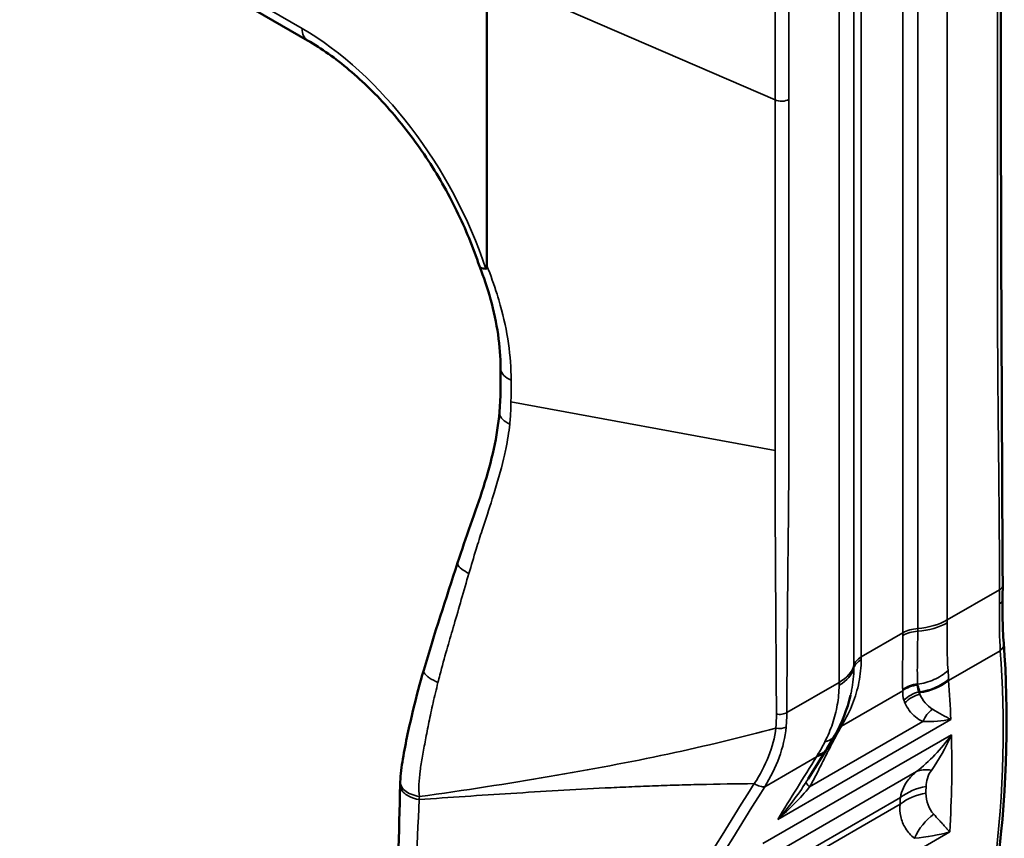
# Model space of a CAD drawing. Header units: millimetres. Extents: x 0 to 14369, y -869 to 2970.
# Tile 640 of 656: x 3815 to 3833, y 1604 to 1619. Entities that reach past the tile are written whole.
import ezdxf

# ---------------------------------------------------------------- set-up
doc = ezdxf.new("R2010")
doc.units = ezdxf.units.MM
doc.header["$LTSCALE"] = 10
doc.layers.add('Sichtbar (ISO)', color=7, linetype='Continuous', lineweight=50)
doc.layers.add('Sichtbar schmal (ISO)', color=7, linetype='Continuous', lineweight=35)

msp = doc.modelspace()

# ---------------------------------------------------------------- linework, layer by layer
at = {"layer": 'Sichtbar (ISO)'}
for p, q in [((3812.604, 1623.313), (3820.103, 1618.983)), ((3829.057, 1609.501), (3829.057, 1609.501)), ((3829.057, 1609.501), (3829.057, 1609.501)), ((3826.699, 1605.261), (3826.699, 1605.261)), ((3826.699, 1605.261), (3826.699, 1605.261)), ((3825.55, 1605.039), (3825.55, 1605.038))]:
    msp.add_line(p, q, dxfattribs=at)
for centre, major_axis, ratio, start_param, end_param in [((3823.864, 1614.831), (-0.47, -0.17), 0.29022, 6.275261, 6.919235), ((3831.879, 1601.943), (2.762, 4.784), 0.57735, 0.867094, 0.867098)]:
    msp.add_ellipse(centre, major_axis=major_axis, ratio=ratio, start_param=start_param, end_param=end_param, dxfattribs=at)
for points, knots in [([(3823.535, 1620.232), (3823.535, 1618.886), (3823.537, 1617.54), (3823.535, 1616.193), (3823.535, 1615.686), (3823.534, 1615.178), (3823.535, 1614.671)], [0, 0, 0, 0, 0.726486, 0.726486, 0.726486, 1, 1, 1, 1]), ([(3820.103, 1618.983), (3820.368, 1618.83), (3820.637, 1618.64), (3821.166, 1618.194), (3821.426, 1617.939), (3821.922, 1617.375), (3822.157, 1617.068), (3822.589, 1616.418), (3822.785, 1616.075), (3823.128, 1615.375), (3823.275, 1615.017), (3823.393, 1614.662)], [4.712389, 4.712389, 4.712389, 4.712389, 4.938031, 4.938031, 5.163672, 5.163672, 5.389314, 5.389314, 5.614956, 5.614956, 5.840598, 5.840598, 5.840598, 5.840598]), ([(3823.796, 1612.711), (3823.796, 1613.122), (3823.732, 1613.575), (3823.547, 1614.24), (3823.476, 1614.45), (3823.394, 1614.66)], [0, 0, 0, 0, 0.1575188, 0.1575188, 0.2290061, 0.2290061, 0.2290061, 0.2290061]), ([(3823.535, 1614.669), (3823.535, 1614.657), (3823.534, 1614.643), (3823.53, 1614.627), (3823.528, 1614.622), (3823.524, 1614.617), (3823.522, 1614.615), (3823.519, 1614.614), (3823.517, 1614.613), (3823.515, 1614.613)], [-0.009041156, -0.009041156, -0.009041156, -0.009041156, -0.004399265, -0.004399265, -0.002024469, -0.002024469, -0.000983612, -0.000983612, -0.000000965, -0.000000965, -0.000000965, -0.000000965]), ([(3822.974, 1608.985), (3823.132, 1609.469), (3823.317, 1609.954), (3823.626, 1610.926), (3823.738, 1611.419), (3823.777, 1611.869)], [0, 0, 0, 0, 0.159024, 0.159024, 0.3208624, 0.3208624, 0.3208624, 0.3208624]), ([(3833.407, 1608.286), (3833.402, 1608.057), (3833.406, 1607.858), (3833.418, 1607.602), (3833.424, 1607.52), (3833.429, 1607.447)], [0, 0, 0, 0, 0.0898929, 0.0898929, 0.1390026, 0.1390026, 0.1390026, 0.1390026]), ([(3821.877, 1604.791), (3821.879, 1604.937), (3821.903, 1605.083), (3821.979, 1605.544), (3822.049, 1605.86), (3822.187, 1606.428), (3822.253, 1606.679), (3822.326, 1606.93)], [0, 0, 0, 0, 0.0486434, 0.0486434, 0.1539479, 0.1539479, 0.2365826, 0.2365826, 0.2365826, 0.2365826])]:
    msp.add_open_spline(points, degree=3, knots=knots, dxfattribs=at)
for points in [[(3833.371, 1620.243), (3833.371, 1616.338), (3833.39, 1612.446), (3833.409, 1608.552)], [(3823.777, 1611.869), (3823.802, 1612.154), (3823.796, 1612.427), (3823.796, 1612.71)], [(3823.796, 1612.711), (3823.796, 1612.711), (3823.796, 1612.711), (3823.796, 1612.71)], [(3822.327, 1606.93), (3822.526, 1607.614), (3822.752, 1608.3), (3822.974, 1608.985)], [(3833.409, 1608.552), (3833.409, 1608.461), (3833.408, 1608.372), (3833.407, 1608.286)], [(3833.429, 1607.447), (3833.526, 1606.148), (3833.502, 1604.748), (3833.313, 1603.231)], [(3822.326, 1606.93), (3822.326, 1606.93), (3822.326, 1606.93), (3822.326, 1606.93)], [(3830.496, 1606.447), (3830.434, 1606.183), (3830.331, 1605.924), (3830.196, 1605.68)], [(3830.497, 1606.447), (3830.497, 1606.448), (3830.497, 1606.45), (3830.498, 1606.451)], [(3830.196, 1605.68), (3830.147, 1605.593), (3830.097, 1605.508), (3830.045, 1605.425)], [(3830.026, 1605.394), (3829.912, 1605.213), (3829.799, 1605.032), (3829.687, 1604.851)], [(3830.045, 1605.425), (3830.038, 1605.414), (3830.032, 1605.404), (3830.026, 1605.394)], [(3821.737, 1599.224), (3821.78, 1601.059), (3821.826, 1602.895), (3821.876, 1604.733)], [(3821.876, 1604.734), (3821.876, 1604.751), (3821.876, 1604.771), (3821.877, 1604.793)], [(3821.876, 1604.734), (3821.876, 1604.734), (3821.876, 1604.734), (3821.876, 1604.733)]]:
    msp.add_open_spline(points, degree=3, dxfattribs=at)
at = {"layer": 'Sichtbar schmal (ISO)'}
for p, q in [((3832.349, 1607.891), (3832.349, 1631.32)), ((3831.783, 1607.728), (3831.783, 1631.157)), ((3831.5, 1631.075), (3831.5, 1607.646)), ((3830.702, 1607.185), (3830.702, 1630.614)), ((3830.561, 1630.451), (3830.561, 1607.022)), ((3830.278, 1630.125), (3830.278, 1606.695)), ((3820, 1619.212), (3812.5, 1623.542)), ((3823.535, 1620.232), (3829.053, 1617.843)), ((3823.996, 1612.064), (3829.053, 1611.132)), ((3833.35, 1608.469), (3832.349, 1607.891)), ((3831.5, 1607.646), (3830.702, 1607.185)), ((3832.371, 1606.731), (3833.363, 1607.303)), ((3830.278, 1606.695), (3829.277, 1606.117)), ((3830.321, 1605.858), (3831.496, 1606.536)), ((3831.495, 1606.549), (3831.495, 1606.557)), ((3831.802, 1606.51), (3831.821, 1606.517)), ((3831.822, 1606.499), (3831.825, 1606.47)), ((3829.102, 1604.073), (3832.416, 1605.987)), ((3829.713, 1604.696), (3831.88, 1605.947)), ((3830.341, 1605.891), (3830.334, 1605.879)), ((3832.427, 1605.693), (3828.819, 1603.61)), ((3825.975, 1605.116), (3825.975, 1605.118)), ((3825.975, 1605.118), (3825.975, 1605.116)), ((3826.611, 1605.243), (3826.611, 1605.243)), ((3826.611, 1605.243), (3826.611, 1605.243)), ((3826.736, 1605.269), (3826.734, 1605.268)), ((3826.734, 1605.268), (3826.736, 1605.269)), ((3828.855, 1604.7), (3829.847, 1605.274)), ((3825.55, 1605.039), (3825.55, 1605.038)), ((3831.758, 1604.988), (3828.855, 1603.313)), ((3831.448, 1604.367), (3828.421, 1602.619)), ((3828.532, 1602.807), (3831.45, 1604.492)), ((3827.175, 1600.819), (3832.395, 1603.833))]:
    msp.add_line(p, q, dxfattribs=at)
for centre, major_axis, ratio, start_param, end_param in [((3820, 1614.721), (2.75, -4.763), 0.57735, 1.227552, 2.356194), ((3820.353, 1619.416), (-0.25, -0.433), 0.57735, 5.497787, 6.283185), ((3833.207, 1608.291), (0.2, -0.004), 0.636054, 5.509734, 6.283206), ((3831.642, 1608.299), (-1, 0), 0.57735, 1.712693, 2.356195), ((3831.641, 1608.255), (-1, 0.011), 0.584733, 1.71915, 2.362651), ((3828.601, 1610.055), (-2.65, 4.59), 0.57735, 3.914216, 3.926991), ((3831.854, 1607.442), (-0.5, 0), 0.57735, 4.854286, 5.497787), ((3831.853, 1607.385), (-0.5, 0.006), 0.584696, 4.860753, 5.504256), ((3827.965, 1609.687), (2.5, -4.33), 0.57735, 0.772617, 0.785398), ((3830.574, 1608.413), (-0.417, 2.503), 0.453592, 4.338599, 4.360638), ((3831.056, 1606.981), (-0.5, 0), 0.57735, 5.497788, 6.141288), ((3827.167, 1609.227), (-2.5, 4.33), 0.57735, 3.914211, 3.926991), ((3829.571, 1607.104), (1, 0), 0.57735, 5.497787, 6.141288), ((3831.056, 1606.924), (-0.5, 0.006), 0.584675, 5.504269, 6.147772), ((3829.316, 1607.718), (-0.434, 2.532), 0.460684, 4.334128, 4.355908), ((3829.571, 1607.059), (1, -0.011), 0.584663, 5.504305, 6.147806), ((3826.53, 1608.859), (2.65, -4.59), 0.57735, 0.772625, 0.785398), ((3831.83, 1606.234), (-0.5, 0.002), 0.870781, 4.815698, 5.449888), ((3832.317, 1606.801), (0.495, 0.326), 0.640032, 2.690734, 3.036523), ((3831.701, 1607.4), (-0.994, -0.109), 0.891379, 1.593439, 2.208953), ((3831.703, 1607.383), (-0.997, -0.079), 0.891022, 1.620568, 2.233209), ((3831.862, 1606.069), (-0.449, -0.219), 0.881617, 4.429017, 5.089377), ((3831.884, 1606.028), (-0.428, -0.259), 0.874269, 4.349579, 5.026827), ((3824.867, 1606.786), (3.904, -2.009), 0.785751, 0.313928, 0.388576), ((3832.233, 1605.767), (-0.145, -0.478), 0.787799, 3.939052, 4.572834), ((3776.504, 1662.331), (56.448, -56.448), 0.03592, 6.137999, 6.176702), ((3830.656, 1605.533), (-0.431, 0.254), 0.525076, 5.848761, 6.004115), ((3830.676, 1605.567), (-0.433, 0.251), 0.523396, 5.841954, 6.019865), ((3829.122, 1605.933), (0.199, -0.018), 0.589403, 4.484401, 5.552567), ((3830.468, 1605.21), (-0.435, 0.247), 0.281937, 5.781205, 5.943343), ((3830.514, 1605.29), (-0.432, 0.251), 0.324761, 5.800704, 5.936081), ((3829.179, 1605.926), (0.847, -0.532), 0.481057, 5.862595, 6.283185), ((3829.197, 1605.954), (0.848, -0.53), 0.469012, 5.858317, 6.283185), ((3832.321, 1604.17), (-0.627, 0.779), 0.560809, 5.692038, 6.148824), ((3719.073, 1646.494), (111.072, -40.707), 0.205251, 6.202042, 6.237433), ((3830.066, 1604.516), (-0.419, 0.272), 0.134065, 0.029239, 0.663012), ((3659.953, 1670.515), (-170.479, 64.595), 0.150093, 3.061145, 3.090428), ((3832.117, 1603.715), (-1, 0.016), 0.87306, 4.904049, 5.45886), ((3832.118, 1603.84), (-1, 0.01), 0.874392, 4.898702, 5.453513), ((3784.381, 1567.418), (44.647, 45.801), 0.357936, 5.920669, 5.924714), ((3784.281, 1567.516), (44.279, 45.424), 0.357936, 5.920669, 5.924714), ((3832.424, 1603.352), (-0.34, -0.94), 0.790136, 3.994459, 4.61361)]:
    msp.add_ellipse(centre, major_axis=major_axis, ratio=ratio, start_param=start_param, end_param=end_param, dxfattribs=at)
for points, knots in [([(3829.277, 1629.546), (3829.279, 1629.06), (3829.283, 1628.33), (3829.291, 1627.48), (3829.295, 1626.995), (3829.3, 1626.51), (3829.306, 1626.025), (3829.311, 1625.539), (3829.313, 1625.175), (3829.314, 1624.809), (3829.315, 1624.321), (3829.314, 1623.711), (3829.315, 1622.979), (3829.314, 1622.003), (3829.314, 1620.294), (3829.315, 1618.83), (3829.315, 1617.854)], [0, 0, 0, 0, 0.125, 0.1875, 0.21875, 0.25, 0.3125, 0.34375, 0.375, 0.40625, 0.4375, 0.5, 0.5625, 0.625, 0.75, 1, 1, 1, 1]), ([(3829.053, 1624.554), (3829.053, 1624.551), (3829.053, 1624.548), (3829.053, 1624.545), (3829.053, 1624.507), (3829.053, 1624.47), (3829.053, 1624.433), (3829.053, 1624.189), (3829.053, 1623.945), (3829.054, 1623.701), (3829.054, 1623.456), (3829.054, 1623.212), (3829.054, 1622.968), (3829.053, 1622.724), (3829.053, 1622.48), (3829.053, 1622.236), (3829.053, 1621.889), (3829.053, 1621.543), (3829.053, 1621.196), (3829.053, 1621.054), (3829.053, 1620.913), (3829.053, 1620.772), (3829.053, 1619.795), (3829.053, 1618.819), (3829.053, 1617.843)], [0, 0, 0, 0, 0.001431, 0.001431, 0.001431, 0.018131, 0.018131, 0.018131, 0.127228, 0.127228, 0.127228, 0.236324, 0.236324, 0.236324, 0.345421, 0.345421, 0.345421, 0.500423, 0.500423, 0.500423, 0.563614, 0.563614, 0.563614, 1, 1, 1, 1]), ([(3833.35, 1608.469), (3833.348, 1608.956), (3833.343, 1609.686), (3833.336, 1610.535), (3833.331, 1611.021), (3833.326, 1611.506), (3833.321, 1611.991), (3833.316, 1612.476), (3833.314, 1612.841), (3833.312, 1613.206), (3833.312, 1613.694), (3833.312, 1614.304), (3833.312, 1615.037), (3833.312, 1616.013), (3833.312, 1617.721), (3833.312, 1619.186), (3833.312, 1620.162)], [0, 0, 0, 0, 0.125, 0.1875, 0.21875, 0.25, 0.3125, 0.34375, 0.375, 0.40625, 0.4375, 0.5, 0.5625, 0.625, 0.75, 1, 1, 1, 1]), ([(3829.053, 1617.843), (3829.088, 1617.828), (3829.139, 1617.818), (3829.187, 1617.82), (3829.236, 1617.822), (3829.284, 1617.836), (3829.315, 1617.854)], [0, 0, 0, 0, 0.500078, 0.500078, 0.500078, 1, 1, 1, 1]), ([(3829.053, 1611.132), (3829.053, 1611.135), (3829.053, 1611.138), (3829.053, 1611.142), (3829.053, 1611.179), (3829.053, 1611.216), (3829.053, 1611.254), (3829.054, 1611.497), (3829.054, 1611.742), (3829.054, 1611.986), (3829.054, 1612.23), (3829.054, 1612.474), (3829.054, 1612.718), (3829.054, 1612.75), (3829.054, 1612.783), (3829.054, 1612.816), (3829.054, 1613.027), (3829.054, 1613.239), (3829.054, 1613.45), (3829.054, 1613.797), (3829.054, 1614.143), (3829.054, 1614.49), (3829.054, 1614.632), (3829.054, 1614.773), (3829.054, 1614.914), (3829.054, 1615.891), (3829.053, 1616.867), (3829.053, 1617.843)], [0, 0, 0, 0, 0.001437, 0.001437, 0.001437, 0.018149, 0.018149, 0.018149, 0.127244, 0.127244, 0.127244, 0.236338, 0.236338, 0.236338, 0.250966, 0.250966, 0.250966, 0.345433, 0.345433, 0.345433, 0.500434, 0.500434, 0.500434, 0.563622, 0.563622, 0.563622, 1, 1, 1, 1]), ([(3829.315, 1617.854), (3829.315, 1616.878), (3829.314, 1615.413), (3829.314, 1613.705), (3829.315, 1612.728), (3829.314, 1611.996), (3829.315, 1611.386), (3829.314, 1610.898), (3829.313, 1610.531), (3829.311, 1610.164), (3829.306, 1609.673), (3829.3, 1609.182), (3829.295, 1608.691), (3829.291, 1608.2), (3829.283, 1607.341), (3829.279, 1606.607), (3829.277, 1606.117)], [0, 0, 0, 0, 0.25, 0.375, 0.4375, 0.5, 0.5625, 0.59375, 0.625, 0.65625, 0.6875, 0.75, 0.78125, 0.8125, 0.875, 1, 1, 1, 1]), ([(3823.535, 1614.671), (3823.609, 1614.487), (3823.674, 1614.305), (3823.731, 1614.124), (3823.753, 1614.055), (3823.773, 1613.987), (3823.792, 1613.919), (3823.861, 1613.67), (3823.913, 1613.423), (3823.948, 1613.184), (3823.982, 1612.944), (3823.999, 1612.711), (3823.998, 1612.482)], [0.000002, 0.000002, 0.000002, 0.000002, 0.24178, 0.24178, 0.24178, 0.3333333, 0.3333333, 0.3333333, 0.6666667, 0.6666667, 0.6666667, 1, 1, 1, 1]), ([(3823.796, 1612.71), (3823.796, 1612.704), (3823.799, 1612.653), (3823.85, 1612.561), (3823.946, 1612.502), (3823.998, 1612.482)], [0.4624326, 0.4624326, 0.4624326, 0.4624326, 0.5, 0.75, 1, 1, 1, 1]), ([(3823.996, 1612.064), (3823.997, 1612.112), (3823.997, 1612.16), (3823.997, 1612.207), (3823.998, 1612.254), (3823.998, 1612.3), (3823.998, 1612.346), (3823.998, 1612.392), (3823.998, 1612.437), (3823.998, 1612.482)], [0.0000004, 0.0000004, 0.0000004, 0.0000004, 0.3333333, 0.3333333, 0.3333333, 0.6666667, 0.6666667, 0.6666667, 0.9999987, 0.9999987, 0.9999987, 0.9999987]), ([(3823.973, 1611.641), (3823.922, 1611.664), (3823.874, 1611.694), (3823.839, 1611.73), (3823.804, 1611.764), (3823.782, 1611.804), (3823.778, 1611.842), (3823.777, 1611.851), (3823.777, 1611.86), (3823.777, 1611.869)], [0.0000463, 0.0000463, 0.0000463, 0.0000463, 0.2622411, 0.2622411, 0.2622411, 0.515991, 0.515991, 0.515991, 0.5734882, 0.5734882, 0.5734882, 0.5734882]), ([(3823.191, 1608.783), (3823.236, 1608.936), (3823.281, 1609.09), (3823.328, 1609.243), (3823.367, 1609.367), (3823.406, 1609.49), (3823.445, 1609.61), (3823.512, 1609.818), (3823.578, 1610.016), (3823.639, 1610.207), (3823.656, 1610.261), (3823.672, 1610.314), (3823.688, 1610.367), (3823.762, 1610.607), (3823.826, 1610.836), (3823.873, 1611.048), (3823.882, 1611.086), (3823.89, 1611.124), (3823.898, 1611.161), (3823.932, 1611.33), (3823.956, 1611.488), (3823.973, 1611.641)], [0, 0, 0, 0, 0.1378718, 0.1378718, 0.1378718, 0.25, 0.25, 0.25, 0.4448866, 0.4448866, 0.4448866, 0.5, 0.5, 0.5, 0.75, 0.75, 0.75, 0.7951623, 0.7951623, 0.7951623, 1, 1, 1, 1]), ([(3829.077, 1606.089), (3829.077, 1606.198), (3829.076, 1606.307), (3829.076, 1606.415), (3829.075, 1606.536), (3829.074, 1606.657), (3829.074, 1606.777), (3829.073, 1606.898), (3829.072, 1607.019), (3829.071, 1607.139), (3829.071, 1607.26), (3829.07, 1607.381), (3829.069, 1607.502), (3829.069, 1607.522), (3829.069, 1607.543), (3829.069, 1607.563), (3829.068, 1607.663), (3829.068, 1607.764), (3829.067, 1607.864), (3829.066, 1607.985), (3829.065, 1608.106), (3829.064, 1608.227), (3829.064, 1608.252), (3829.064, 1608.277), (3829.064, 1608.302), (3829.063, 1608.425), (3829.062, 1608.549), (3829.061, 1608.672), (3829.061, 1608.765), (3829.06, 1608.859), (3829.06, 1608.952), (3829.059, 1608.982), (3829.059, 1609.012), (3829.059, 1609.042), (3829.058, 1609.255), (3829.057, 1609.467), (3829.056, 1609.679), (3829.056, 1609.714), (3829.056, 1609.748), (3829.055, 1609.783), (3829.055, 1609.906), (3829.054, 1610.029), (3829.054, 1610.152), (3829.054, 1610.237), (3829.054, 1610.322), (3829.054, 1610.406), (3829.054, 1610.445), (3829.053, 1610.483), (3829.053, 1610.521), (3829.053, 1610.643), (3829.053, 1610.766), (3829.053, 1610.888), (3829.053, 1610.969), (3829.053, 1611.051), (3829.053, 1611.132)], [0, 0, 0, 0, 0.064883, 0.064883, 0.064883, 0.136772, 0.136772, 0.136772, 0.20863, 0.20863, 0.20863, 0.280457, 0.280457, 0.280457, 0.29267, 0.29267, 0.29267, 0.352262, 0.352262, 0.352262, 0.424059, 0.424059, 0.424059, 0.439005, 0.439005, 0.439005, 0.512172, 0.512172, 0.512172, 0.567602, 0.567602, 0.567602, 0.58534, 0.58534, 0.58534, 0.711163, 0.711163, 0.711163, 0.731675, 0.731675, 0.731675, 0.804842, 0.804842, 0.804842, 0.855289, 0.855289, 0.855289, 0.87801, 0.87801, 0.87801, 0.951177, 0.951177, 0.951177, 1, 1, 1, 1]), ([(3823.191, 1608.783), (3823.14, 1608.808), (3823.091, 1608.837), (3823.053, 1608.866), (3823.014, 1608.896), (3822.986, 1608.926), (3822.977, 1608.951), (3822.972, 1608.963), (3822.971, 1608.975), (3822.974, 1608.985)], [0.0000831, 0.0000831, 0.0000831, 0.0000831, 0.2483074, 0.2483074, 0.2483074, 0.4988922, 0.4988922, 0.4988922, 0.6198528, 0.6198528, 0.6198528, 0.6198528]), ([(3822.599, 1606.695), (3822.611, 1606.743), (3822.623, 1606.792), (3822.635, 1606.84), (3822.677, 1607.001), (3822.721, 1607.161), (3822.767, 1607.319), (3822.807, 1607.461), (3822.849, 1607.603), (3822.89, 1607.744), (3822.895, 1607.762), (3822.901, 1607.781), (3822.906, 1607.799), (3822.953, 1607.959), (3822.999, 1608.119), (3823.045, 1608.28), (3823.093, 1608.446), (3823.142, 1608.613), (3823.191, 1608.783)], [0, 0, 0, 0, 0.0675746, 0.0675746, 0.0675746, 0.2952134, 0.2952134, 0.2952134, 0.5, 0.5, 0.5, 0.5268358, 0.5268358, 0.5268358, 0.7594315, 0.7594315, 0.7594315, 1, 1, 1, 1]), ([(3833.35, 1608.469), (3833.374, 1608.483), (3833.394, 1608.502), (3833.403, 1608.523), (3833.407, 1608.532), (3833.409, 1608.542), (3833.409, 1608.552)], [0, 0, 0, 0, 0.4993892, 0.4993892, 0.4993892, 0.725237, 0.725237, 0.725237, 0.725237]), ([(3831.783, 1607.675), (3831.782, 1607.532), (3831.78, 1607.398), (3831.778, 1607.275), (3831.777, 1607.152), (3831.776, 1607.039), (3831.775, 1606.937), (3831.775, 1606.836), (3831.775, 1606.746), (3831.78, 1606.667)], [0, 0, 0, 0, 0.333333, 0.333333, 0.333333, 0.666667, 0.666667, 0.666667, 1, 1, 1, 1]), ([(3833.429, 1607.447), (3833.43, 1607.43), (3833.429, 1607.414), (3833.425, 1607.397), (3833.416, 1607.36), (3833.392, 1607.327), (3833.363, 1607.303)], [0.2800636, 0.2800636, 0.2800636, 0.2800636, 0.5, 0.5, 0.5, 1, 1, 1, 1]), ([(3822.599, 1606.695), (3822.54, 1606.72), (3822.451, 1606.765), (3822.366, 1606.833), (3822.328, 1606.883), (3822.322, 1606.914), (3822.326, 1606.929), (3822.326, 1606.93)], [0.0000152, 0.0000152, 0.0000152, 0.0000152, 0.2500324, 0.3752329, 0.5004333, 0.6256337, 0.6399154, 0.6399154, 0.6399154, 0.6399154]), ([(3830.498, 1606.451), (3830.505, 1606.483), (3830.512, 1606.515), (3830.518, 1606.547), (3830.545, 1606.685), (3830.559, 1606.826), (3830.561, 1606.969)], [0.5889068, 0.5889068, 0.5889068, 0.5889068, 0.6666667, 0.6666667, 0.6666667, 1, 1, 1, 1]), ([(3832.363, 1606.922), (3832.285, 1606.854), (3832.193, 1606.794), (3832.094, 1606.749), (3831.994, 1606.705), (3831.887, 1606.674), (3831.78, 1606.66)], [0, 0, 0, 0, 0.5, 0.5, 0.5, 1, 1, 1, 1]), ([(3831.78, 1606.646), (3831.779, 1606.648), (3831.78, 1606.651), (3831.781, 1606.653), (3831.781, 1606.655), (3831.78, 1606.658), (3831.78, 1606.66)], [0.0000002, 0.0000002, 0.0000002, 0.0000002, 0.5, 0.5, 0.5, 1, 1, 1, 1]), ([(3831.821, 1606.517), (3831.818, 1606.531), (3831.814, 1606.545), (3831.811, 1606.559), (3831.808, 1606.573), (3831.805, 1606.588), (3831.8, 1606.603), (3831.795, 1606.617), (3831.788, 1606.631), (3831.78, 1606.646)], [0, 0, 0, 0, 0.3333333, 0.3333333, 0.3333333, 0.6666667, 0.6666667, 0.6666667, 0.9998532, 0.9998532, 0.9998532, 0.9998532]), ([(3829.077, 1606.089), (3829.11, 1606.083), (3829.148, 1606.082), (3829.184, 1606.087), (3829.219, 1606.092), (3829.252, 1606.103), (3829.277, 1606.117)], [0, 0, 0, 0, 0.50042, 0.50042, 0.50042, 1, 1, 1, 1]), ([(3830.005, 1605.56), (3830.068, 1605.573), (3830.12, 1605.597), (3830.157, 1605.631), (3830.173, 1605.646), (3830.186, 1605.662), (3830.196, 1605.68)], [0, 0, 0, 0, 0.5, 0.5, 0.5, 0.7147985, 0.7147985, 0.7147985, 0.7147985]), ([(3821.876, 1604.733), (3821.875, 1604.709), (3821.88, 1604.683), (3821.892, 1604.659), (3821.904, 1604.633), (3821.922, 1604.607), (3821.946, 1604.585), (3821.97, 1604.562), (3822, 1604.541), (3822.031, 1604.524), (3822.095, 1604.488), (3822.17, 1604.465), (3822.239, 1604.453)], [0.3816005, 0.3816005, 0.3816005, 0.3816005, 0.5, 0.5, 0.5, 0.625, 0.625, 0.625, 0.75, 0.75, 0.75, 1, 1, 1, 1]), ([(3821.877, 1604.791), (3821.876, 1604.766), (3821.882, 1604.742), (3821.892, 1604.718), (3821.906, 1604.686), (3821.931, 1604.656), (3821.963, 1604.628), (3821.996, 1604.6), (3822.037, 1604.576), (3822.085, 1604.556), (3822.133, 1604.536), (3822.188, 1604.521), (3822.243, 1604.511)], [0.3763985, 0.3763985, 0.3763985, 0.3763985, 0.5, 0.5, 0.5, 0.6666667, 0.6666667, 0.6666667, 0.8333333, 0.8333333, 0.8333333, 1, 1, 1, 1]), ([(3828.653, 1604.758), (3828.306, 1604.756), (3827.959, 1604.75), (3827.612, 1604.742), (3827.461, 1604.739), (3827.309, 1604.735), (3827.158, 1604.73), (3827.006, 1604.726), (3826.855, 1604.721), (3826.704, 1604.715), (3826.553, 1604.709), (3826.402, 1604.703), (3826.251, 1604.696), (3826.101, 1604.69), (3825.95, 1604.683), (3825.8, 1604.675), (3825.197, 1604.645), (3824.597, 1604.609), (3823.996, 1604.571), (3823.41, 1604.534), (3822.825, 1604.495), (3822.239, 1604.453)], [0, 0, 0, 0, 0.16086, 0.16086, 0.16086, 0.231345, 0.231345, 0.231345, 0.301831, 0.301831, 0.301831, 0.372316, 0.372316, 0.372316, 0.442802, 0.442802, 0.442802, 0.724744, 0.724744, 0.724744, 1, 1, 1, 1]), ([(3828.653, 1604.758), (3828.685, 1604.736), (3828.726, 1604.718), (3828.763, 1604.707), (3828.799, 1604.697), (3828.832, 1604.694), (3828.855, 1604.7)], [0, 0, 0, 0, 0.5, 0.5, 0.5, 1, 1, 1, 1]), ([(3831.718, 1603.712), (3831.649, 1603.768), (3831.536, 1603.897), (3831.443, 1604.128), (3831.436, 1604.287), (3831.448, 1604.367)], [0, 0, 0, 0, 0.3333333, 0.6666667, 0.9999996, 0.9999996, 0.9999996, 0.9999996]), ([(3832.088, 1604.173), (3832.122, 1604.136), (3832.155, 1604.101), (3832.187, 1604.066), (3832.205, 1604.047), (3832.222, 1604.028), (3832.239, 1604.01), (3832.252, 1603.995), (3832.264, 1603.981), (3832.277, 1603.968), (3832.285, 1603.958), (3832.293, 1603.949), (3832.301, 1603.94), (3832.307, 1603.934), (3832.313, 1603.927), (3832.319, 1603.92), (3832.324, 1603.915), (3832.329, 1603.909), (3832.334, 1603.904), (3832.338, 1603.899), (3832.342, 1603.894), (3832.346, 1603.889), (3832.35, 1603.885), (3832.354, 1603.881), (3832.357, 1603.877), (3832.361, 1603.873), (3832.364, 1603.869), (3832.367, 1603.865), (3832.37, 1603.862), (3832.374, 1603.858), (3832.377, 1603.855), (3832.379, 1603.851), (3832.382, 1603.848), (3832.385, 1603.845), (3832.387, 1603.843), (3832.389, 1603.84), (3832.391, 1603.837), (3832.393, 1603.836), (3832.394, 1603.835), (3832.395, 1603.833)], [0, 0, 0, 0, 0.2873525, 0.2873525, 0.2873525, 0.4489045, 0.4489045, 0.4489045, 0.5729431, 0.5729431, 0.5729431, 0.6555368, 0.6555368, 0.6555368, 0.7182483, 0.7182483, 0.7182483, 0.7698159, 0.7698159, 0.7698159, 0.8149689, 0.8149689, 0.8149689, 0.8557926, 0.8557926, 0.8557926, 0.8934792, 0.8934792, 0.8934792, 0.9281865, 0.9281865, 0.9281865, 0.9592757, 0.9592757, 0.9592757, 0.9851994, 0.9851994, 0.9851994, 1, 1, 1, 1])]:
    msp.add_open_spline(points, degree=3, knots=knots, dxfattribs=at)
for points in [[(3823.973, 1611.641), (3823.978, 1611.687), (3823.986, 1611.779), (3823.994, 1611.92), (3823.996, 1612.016), (3823.996, 1612.064)], [(3833.348, 1608.199), (3833.35, 1608.287), (3833.351, 1608.377), (3833.35, 1608.469)], [(3833.363, 1607.303), (3833.351, 1607.526), (3833.339, 1607.819), (3833.348, 1608.199)], [(3832.348, 1607.836), (3832.347, 1607.709), (3832.346, 1607.472), (3832.348, 1607.165), (3832.356, 1606.997), (3832.363, 1606.922)], [(3831.5, 1607.594), (3831.498, 1607.448), (3831.495, 1607.175), (3831.49, 1606.824), (3831.492, 1606.639), (3831.495, 1606.557)], [(3833.248, 1603.125), (3833.436, 1604.631), (3833.459, 1606.017), (3833.363, 1607.303)], [(3830.341, 1605.891), (3830.417, 1606.018), (3830.546, 1606.279), (3830.67, 1606.699), (3830.7, 1606.987), (3830.702, 1607.133)], [(3832.363, 1606.922), (3832.369, 1606.864), (3832.371, 1606.808), (3832.371, 1606.754)], [(3822.599, 1606.695), (3822.565, 1606.56), (3822.503, 1606.298), (3822.424, 1605.932), (3822.359, 1605.592), (3822.301, 1605.281), (3822.253, 1604.997), (3822.229, 1604.74), (3822.232, 1604.583), (3822.243, 1604.511)], [(3830.005, 1605.56), (3830.062, 1605.673), (3830.16, 1605.902), (3830.253, 1606.264), (3830.276, 1606.514), (3830.278, 1606.64)], [(3831.78, 1606.66), (3831.677, 1606.651), (3831.572, 1606.61), (3831.495, 1606.549)], [(3831.78, 1606.646), (3831.677, 1606.637), (3831.572, 1606.596), (3831.496, 1606.536)], [(3831.78, 1606.66), (3831.78, 1606.66), (3831.78, 1606.662), (3831.78, 1606.664), (3831.78, 1606.666), (3831.78, 1606.667)], [(3832.371, 1606.754), (3832.371, 1606.746), (3832.371, 1606.738), (3832.371, 1606.731)], [(3832.371, 1606.731), (3832.391, 1606.486), (3832.406, 1606.238), (3832.416, 1605.987)], [(3831.517, 1606.356), (3831.498, 1606.413), (3831.491, 1606.474), (3831.496, 1606.536)], [(3831.496, 1606.536), (3831.496, 1606.541), (3831.495, 1606.545), (3831.495, 1606.549)], [(3831.802, 1606.51), (3831.809, 1606.496), (3831.816, 1606.483), (3831.825, 1606.47)], [(3831.821, 1606.517), (3831.822, 1606.511), (3831.822, 1606.505), (3831.822, 1606.499)], [(3831.825, 1606.47), (3831.874, 1606.353), (3831.956, 1606.249), (3832.064, 1606.183)], [(3831.537, 1606.304), (3831.529, 1606.321), (3831.523, 1606.338), (3831.517, 1606.356)], [(3831.88, 1605.947), (3831.829, 1605.971), (3831.733, 1606.032), (3831.615, 1606.156), (3831.559, 1606.252), (3831.537, 1606.304)], [(3829.277, 1606.117), (3829.276, 1606.024), (3829.272, 1605.932), (3829.264, 1605.841)], [(3830.321, 1605.858), (3830.272, 1605.77), (3830.221, 1605.675), (3830.169, 1605.578)], [(3830.288, 1605.857), (3830.301, 1605.866), (3830.317, 1605.873), (3830.334, 1605.879)], [(3830.334, 1605.879), (3830.33, 1605.872), (3830.325, 1605.865), (3830.321, 1605.858)], [(3832.416, 1605.987), (3832.253, 1605.957), (3832.074, 1605.943), (3831.88, 1605.947)], [(3822.243, 1604.511), (3823.106, 1604.629), (3824.763, 1604.889), (3827.028, 1605.309), (3828.413, 1605.648), (3829.067, 1605.823)], [(3828.653, 1604.758), (3828.875, 1605.096), (3829.027, 1605.459), (3829.067, 1605.823)], [(3829.264, 1605.841), (3829.228, 1605.449), (3829.078, 1605.061), (3828.855, 1604.7)], [(3831.758, 1604.988), (3832.007, 1605.183), (3832.233, 1605.42), (3832.427, 1605.693)], [(3832.427, 1605.693), (3832.32, 1605.441), (3832.191, 1605.214), (3832.044, 1605.012)], [(3832.427, 1605.693), (3832.444, 1605.095), (3832.435, 1604.475), (3832.395, 1603.833)], [(3830.121, 1605.486), (3830.074, 1605.395), (3829.983, 1605.213), (3829.848, 1604.944), (3829.759, 1604.777), (3829.713, 1604.696)], [(3829.867, 1605.308), (3829.915, 1605.39), (3829.961, 1605.474), (3830.005, 1605.56)], [(3830.169, 1605.578), (3830.153, 1605.547), (3830.137, 1605.517), (3830.121, 1605.486)], [(3829.847, 1605.274), (3829.854, 1605.285), (3829.86, 1605.296), (3829.867, 1605.308)], [(3829.102, 1604.073), (3829.347, 1604.472), (3829.595, 1604.873), (3829.847, 1605.274)], [(3831.758, 1604.988), (3831.705, 1604.944), (3831.608, 1604.849), (3831.499, 1604.683), (3831.46, 1604.559), (3831.45, 1604.492)], [(3832.044, 1605.012), (3831.973, 1604.916), (3831.943, 1604.806), (3831.942, 1604.701)], [(3824.998, 1598.552), (3826.093, 1600.575), (3827.329, 1602.655), (3828.653, 1604.758)], [(3829.646, 1604.787), (3829.66, 1604.808), (3829.673, 1604.83), (3829.687, 1604.851)], [(3828.855, 1604.7), (3827.539, 1602.599), (3826.314, 1600.519), (3825.231, 1598.497)], [(3831.94, 1604.575), (3831.938, 1604.417), (3831.998, 1604.269), (3832.088, 1604.173)], [(3822.239, 1604.453), (3822.156, 1602.621), (3822.073, 1600.794), (3821.994, 1598.971)], [(3822.243, 1604.511), (3822.242, 1604.492), (3822.24, 1604.472), (3822.239, 1604.453)], [(3832.395, 1603.833), (3832.184, 1603.777), (3831.959, 1603.736), (3831.718, 1603.712)]]:
    msp.add_open_spline(points, degree=3, dxfattribs=at)

doc.saveas('drawing.dxf')
